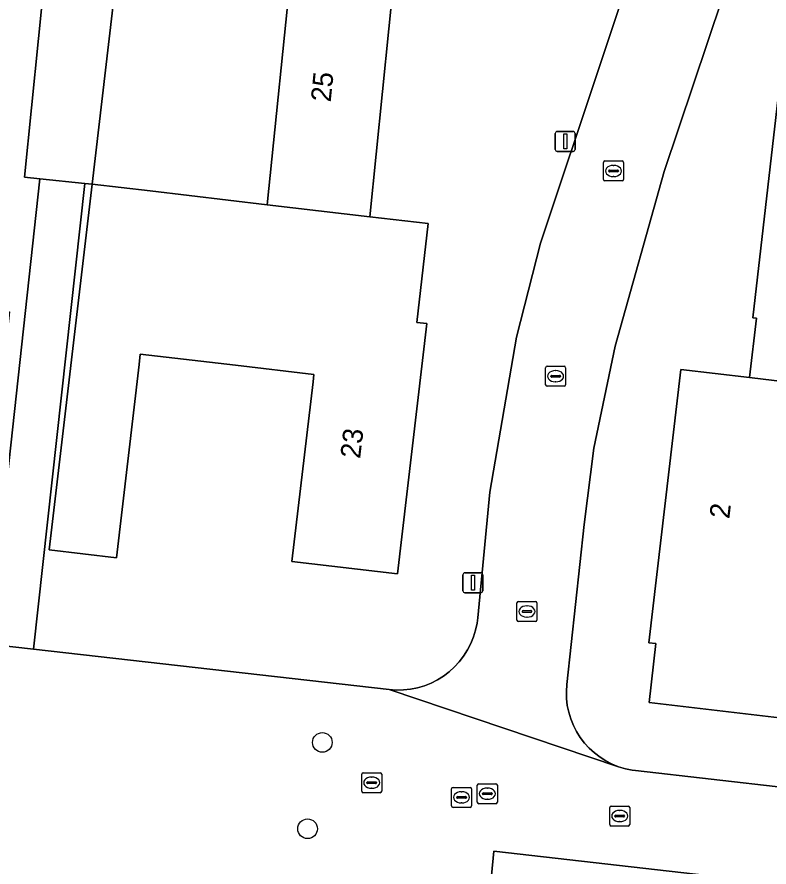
# Model space of a CAD drawing. Extents: x 162396 to 163643, y 386452 to 387406.
# Drawn here: x 162677.74 to 162715.33, y 386667.51 to 386709.97 of the extents above; entities that cross this region are included whole.
import ezdxf

# ---------------------------------------------------------------- set-up
doc = ezdxf.new("R2010")
doc.units = 0
for name, color, linetype in [('IMGEO_Boom', 7, 'Continuous'), ('IMGEO_Brandkraan', 7, 'Continuous'), ('IMGEO_Erf', 7, 'Continuous'), ('IMGEO_Kolk', 7, 'Continuous'), ('IMGEO_Lichtmast', 7, 'Continuous'), ('IMGEO_Pand', 7, 'Continuous'), ('IMGEO_Pand_nummerreeks', 7, 'Continuous'), ('IMGEO_Rijbaan_lokaal_open', 7, 'Continuous'), ('IMGEO_Rioolput', 7, 'Continuous'), ('IMGEO_Voetpad_open', 7, 'Continuous')]:
    doc.layers.add(name, color=color, linetype=linetype)

msp = doc.modelspace()

# ---------------------------------------------------------------- linework, layer by layer
at = {"layer": 'IMGEO_Boom'}
for centre in [(162693.004, 386673.732), (162692.266, 386669.419)]:
    msp.add_circle(centre, 0.489, dxfattribs=at)
at = {"layer": 'IMGEO_Brandkraan'}
for p, q in [((162700.751, 386670.745), (162700.751, 386671.597)), ((162700.826, 386671.671), (162701.678, 386671.671)), ((162701.752, 386671.597), (162701.752, 386670.745)), ((162701.01, 386671.165), (162701.01, 386671.177)), ((162701.448, 386671.128), (162701.05, 386671.128)), ((162701.053, 386671.214), (162701.451, 386671.214)), ((162701.239, 386671.451), (162701.264, 386671.451)), ((162701.494, 386671.177), (162701.494, 386671.165)), ((162701.678, 386670.671), (162700.826, 386670.671)), ((162701.262, 386670.891), (162701.237, 386670.891))]:
    msp.add_line(p, q, dxfattribs=at)
for points in [[(162700.751, 386670.745), (162700.751, 386671.597)], [(162700.826, 386671.671), (162701.678, 386671.671)], [(162701.752, 386671.597), (162701.752, 386670.745)], [(162701.678, 386670.671), (162700.826, 386670.671)]]:
    msp.add_lwpolyline(points, dxfattribs=at)
for centre, radius, start, end in [((162700.828, 386671.595), 0.0765, 91.552, 178.448), ((162700.828, 386671.595), 0.0765, 91.552, 178.448), ((162701.676, 386671.595), 0.0765, 1.552, 88.448), ((162701.676, 386671.595), 0.0765, 1.552, 88.448), ((162701.05, 386671.174), 0.0403, 85.8775, 175.7526), ((162701.047, 386671.164), 0.0366, 178.938, 274.7102), ((162701.451, 386671.171), 0.043, 264.8664, 352.4533), ((162701.455, 386671.176), 0.0386, 1.7309, 96.639), ((162700.828, 386670.747), 0.0765, 181.552, 268.448), ((162700.828, 386670.747), 0.0765, 181.552, 268.448), ((162701.676, 386670.747), 0.0765, 271.552, 358.448), ((162701.676, 386670.747), 0.0765, 271.552, 358.448)]:
    msp.add_arc(centre, radius, start, end, dxfattribs=at)
for centre, major_axis, ratio, start_param, end_param in [((162701.238, 386671.171), (-0.387, 0.002), 0.722429, 4.712389, 7.853982), ((162701.263, 386671.171), (-0.39, 0.002), 0.717154, 1.570796, 4.712389)]:
    msp.add_ellipse(centre, major_axis=major_axis, ratio=ratio, start_param=start_param, end_param=end_param, dxfattribs=at)
at = {"layer": 'IMGEO_Erf'}
for points in [[(162726.132, 386750), (162710.091, 386702.248), (162707.646, 386693.526), (162706.582, 386688.425), (162706.092, 386684.62), (162705.223, 386676.63), (162705.201, 386676.281), (162705.21, 386675.932), (162705.25, 386675.584), (162705.321, 386675.242), (162705.423, 386674.908), (162705.554, 386674.583), (162705.713, 386674.272), (162705.9, 386673.977), (162706.112, 386673.699), (162706.348, 386673.441), (162706.606, 386673.205), (162706.884, 386672.994), (162707.18, 386672.808), (162707.492, 386672.649), (162707.816, 386672.519), (162708.151, 386672.418), (162708.493, 386672.348), (162708.666, 386672.324), (162727.566, 386670.164)], [(162696.647, 386712.531), (162695.374, 386699.99), (162698.301, 386699.646), (162697.721, 386694.712), (162698.225, 386694.653), (162696.758, 386682.158), (162691.486, 386682.777), (162692.538, 386691.737), (162692.582, 386692.112), (162688.662, 386692.572), (162683.903, 386693.132), (162683.841, 386692.605), (162682.708, 386682.961), (162679.352, 386683.355), (162681.498, 386701.619), (162681.14, 386701.655), (162678.572, 386678.387), (162696.344, 386676.37), (162696.7, 386676.346), (162697.058, 386676.353), (162697.413, 386676.392), (162697.763, 386676.463), (162698.105, 386676.565), (162698.437, 386676.697), (162698.756, 386676.859), (162699.059, 386677.048), (162699.344, 386677.263), (162699.608, 386677.503), (162699.851, 386677.766), (162700.068, 386678.049), (162700.26, 386678.351), (162700.424, 386678.668), (162700.558, 386678.999), (162700.663, 386679.34), (162700.737, 386679.69), (162700.771, 386679.95), (162701.385, 386686.232), (162702.718, 386693.978), (162703.91, 386698.669), (162709.903, 386716.628)], [(162716.14, 386674.932), (162709.333, 386675.731), (162709.678, 386678.67), (162709.318, 386678.712), (162710.919, 386692.356), (162714.356, 386691.953), (162714.704, 386694.919), (162714.527, 386694.94), (162715.909, 386706.984)], [(162725.964, 386665.516), (162701.576, 386668.308), (162701.024, 386662.577), (162704.091, 386662.206), (162704.554, 386666.036), (162718.242, 386664.379)]]:
    msp.add_lwpolyline(points, dxfattribs=at)
for points in [[(162658.477, 386679.687), (162658.039, 386676.168), (162675.851, 386674.18), (162676.339, 386678.636), (162678.883, 386701.884), (162678.11, 386701.963), (162679.518, 386715.844), (162676.063, 386716.235), (162675.713, 386713.094), (162675.147, 386708.008), (162675.661, 386707.951), (162674.286, 386695.595), (162677.374, 386695.248), (162676.813, 386690.223), (162677.278, 386690.171), (162675.886, 386677.714), (162670.535, 386678.312), (162671.541, 386687.324), (162662.865, 386688.293), (162662.629, 386686.178), (162664.02, 386686.022), (162663.247, 386679.123)], [(162691.491, 386712.821), (162685.633, 386713.415), (162682.916, 386713.69), (162682.502, 386710.164), (162681.498, 386701.619), (162684.402, 386701.278), (162690.25, 386700.592)]]:
    msp.add_lwpolyline(points, close=True, dxfattribs=at)
at = {"layer": 'IMGEO_Kolk'}
for p, q in [((162707.058, 386701.851), (162707.058, 386702.703)), ((162707.133, 386702.777), (162707.985, 386702.777)), ((162707.546, 386702.557), (162707.571, 386702.557)), ((162708.059, 386702.703), (162708.059, 386701.851)), ((162707.317, 386702.271), (162707.317, 386702.283)), ((162707.755, 386702.234), (162707.357, 386702.234)), ((162707.36, 386702.32), (162707.758, 386702.32)), ((162707.801, 386702.283), (162707.801, 386702.271)), ((162707.985, 386701.777), (162707.133, 386701.777)), ((162707.569, 386701.997), (162707.544, 386701.997)), ((162704.164, 386691.598), (162704.164, 386692.45)), ((162704.239, 386692.524), (162705.091, 386692.524)), ((162704.652, 386692.304), (162704.677, 386692.304)), ((162705.165, 386692.45), (162705.165, 386691.598)), ((162704.423, 386692.018), (162704.423, 386692.03)), ((162704.861, 386691.981), (162704.463, 386691.981)), ((162704.466, 386692.067), (162704.864, 386692.067)), ((162704.907, 386692.03), (162704.907, 386692.018)), ((162705.091, 386691.524), (162704.239, 386691.524)), ((162704.675, 386691.744), (162704.65, 386691.744)), ((162702.733, 386679.847), (162702.733, 386680.699)), ((162702.808, 386680.773), (162703.66, 386680.773)), ((162703.221, 386680.553), (162703.246, 386680.553)), ((162703.734, 386680.699), (162703.734, 386679.847)), ((162702.992, 386680.267), (162702.992, 386680.279)), ((162703.43, 386680.23), (162703.032, 386680.23)), ((162703.035, 386680.316), (162703.433, 386680.316)), ((162703.244, 386679.993), (162703.219, 386679.993)), ((162703.476, 386680.279), (162703.476, 386680.267)), ((162703.66, 386679.773), (162702.808, 386679.773)), ((162694.971, 386671.294), (162694.971, 386672.146)), ((162695.046, 386672.22), (162695.898, 386672.22)), ((162695.459, 386672), (162695.484, 386672)), ((162695.972, 386672.146), (162695.972, 386671.294)), ((162695.23, 386671.714), (162695.23, 386671.726)), ((162695.668, 386671.677), (162695.27, 386671.677)), ((162695.273, 386671.763), (162695.671, 386671.763)), ((162695.714, 386671.726), (162695.714, 386671.714)), ((162695.898, 386671.22), (162695.046, 386671.22)), ((162695.482, 386671.44), (162695.457, 386671.44)), ((162707.369, 386669.629), (162707.369, 386670.481)), ((162707.444, 386670.555), (162708.296, 386670.555)), ((162707.857, 386670.335), (162707.882, 386670.335)), ((162708.37, 386670.481), (162708.37, 386669.629)), ((162707.628, 386670.049), (162707.628, 386670.061)), ((162708.066, 386670.012), (162707.668, 386670.012)), ((162707.671, 386670.098), (162708.069, 386670.098)), ((162708.112, 386670.061), (162708.112, 386670.049)), ((162708.296, 386669.555), (162707.444, 386669.555)), ((162707.88, 386669.775), (162707.855, 386669.775))]:
    msp.add_line(p, q, dxfattribs=at)
for points in [[(162707.058, 386701.851), (162707.058, 386702.703)], [(162707.133, 386702.777), (162707.985, 386702.777)], [(162708.059, 386702.703), (162708.059, 386701.851)], [(162707.985, 386701.777), (162707.133, 386701.777)], [(162704.164, 386691.598), (162704.164, 386692.45)], [(162704.239, 386692.524), (162705.091, 386692.524)], [(162705.165, 386692.45), (162705.165, 386691.598)], [(162705.091, 386691.524), (162704.239, 386691.524)], [(162702.733, 386679.847), (162702.733, 386680.699)], [(162702.808, 386680.773), (162703.66, 386680.773)], [(162703.734, 386680.699), (162703.734, 386679.847)], [(162703.66, 386679.773), (162702.808, 386679.773)], [(162694.971, 386671.294), (162694.971, 386672.146)], [(162695.046, 386672.22), (162695.898, 386672.22)], [(162695.972, 386672.146), (162695.972, 386671.294)], [(162695.898, 386671.22), (162695.046, 386671.22)], [(162707.369, 386669.629), (162707.369, 386670.481)], [(162707.444, 386670.555), (162708.296, 386670.555)], [(162708.37, 386670.481), (162708.37, 386669.629)], [(162708.296, 386669.555), (162707.444, 386669.555)]]:
    msp.add_lwpolyline(points, dxfattribs=at)
for centre, radius, start, end in [((162707.135, 386702.701), 0.0765, 91.552, 178.448), ((162707.135, 386702.701), 0.0765, 91.552, 178.448), ((162707.983, 386702.701), 0.0765, 1.552, 88.448), ((162707.983, 386702.701), 0.0765, 1.552, 88.448), ((162707.357, 386702.28), 0.0403, 85.8775, 175.7526), ((162707.354, 386702.27), 0.0366, 178.938, 274.7102), ((162707.758, 386702.277), 0.043, 264.8664, 352.4533), ((162707.762, 386702.282), 0.0386, 1.7309, 96.639), ((162707.135, 386701.853), 0.0765, 181.552, 268.448), ((162707.135, 386701.853), 0.0765, 181.552, 268.448), ((162707.983, 386701.853), 0.0765, 271.552, 358.448), ((162707.983, 386701.853), 0.0765, 271.552, 358.448), ((162704.241, 386692.448), 0.0765, 91.552, 178.448), ((162704.241, 386692.448), 0.0765, 91.552, 178.448), ((162705.089, 386692.448), 0.0765, 1.552, 88.448), ((162705.089, 386692.448), 0.0765, 1.552, 88.448), ((162704.463, 386692.027), 0.0403, 85.8775, 175.7526), ((162704.46, 386692.017), 0.0366, 178.938, 274.7102), ((162704.864, 386692.024), 0.043, 264.8664, 352.4533), ((162704.868, 386692.029), 0.0386, 1.7309, 96.639), ((162704.241, 386691.6), 0.0765, 181.552, 268.448), ((162704.241, 386691.6), 0.0765, 181.552, 268.448), ((162705.089, 386691.6), 0.0765, 271.552, 358.448), ((162705.089, 386691.6), 0.0765, 271.552, 358.448), ((162702.81, 386680.697), 0.0765, 91.552, 178.448), ((162702.81, 386680.697), 0.0765, 91.552, 178.448), ((162703.658, 386680.697), 0.0765, 1.552, 88.448), ((162703.658, 386680.697), 0.0765, 1.552, 88.448), ((162703.032, 386680.276), 0.0403, 85.8775, 175.7526), ((162703.029, 386680.266), 0.0366, 178.938, 274.7102), ((162703.433, 386680.273), 0.043, 264.8664, 352.4533), ((162703.437, 386680.278), 0.0386, 1.7309, 96.639), ((162702.81, 386679.849), 0.0765, 181.552, 268.448), ((162702.81, 386679.849), 0.0765, 181.552, 268.448), ((162703.658, 386679.849), 0.0765, 271.552, 358.448), ((162703.658, 386679.849), 0.0765, 271.552, 358.448), ((162695.048, 386672.144), 0.0765, 91.552, 178.448), ((162695.048, 386672.144), 0.0765, 91.552, 178.448), ((162695.896, 386672.144), 0.0765, 1.552, 88.448), ((162695.896, 386672.144), 0.0765, 1.552, 88.448), ((162695.27, 386671.723), 0.0403, 85.8775, 175.7526), ((162695.267, 386671.713), 0.0366, 178.938, 274.7102), ((162695.671, 386671.72), 0.043, 264.8664, 352.4533), ((162695.675, 386671.725), 0.0386, 1.7309, 96.639), ((162695.048, 386671.296), 0.0765, 181.552, 268.448), ((162695.048, 386671.296), 0.0765, 181.552, 268.448), ((162695.896, 386671.296), 0.0765, 271.552, 358.448), ((162695.896, 386671.296), 0.0765, 271.552, 358.448), ((162707.446, 386670.479), 0.0765, 91.552, 178.448), ((162707.446, 386670.479), 0.0765, 91.552, 178.448), ((162708.294, 386670.479), 0.0765, 1.552, 88.448), ((162708.294, 386670.479), 0.0765, 1.552, 88.448), ((162707.668, 386670.058), 0.0403, 85.8775, 175.7526), ((162707.665, 386670.048), 0.0366, 178.938, 274.7102), ((162708.069, 386670.055), 0.043, 264.8664, 352.4533), ((162708.073, 386670.06), 0.0386, 1.7309, 96.639), ((162707.446, 386669.631), 0.0765, 181.552, 268.448), ((162707.446, 386669.631), 0.0765, 181.552, 268.448), ((162708.294, 386669.631), 0.0765, 271.552, 358.448), ((162708.294, 386669.631), 0.0765, 271.552, 358.448)]:
    msp.add_arc(centre, radius, start, end, dxfattribs=at)
for centre, major_axis, ratio, start_param, end_param in [((162707.545, 386702.277), (-0.387, 0.002), 0.722429, 4.712389, 7.853982), ((162707.57, 386702.277), (-0.39, 0.002), 0.717154, 1.570796, 4.712389), ((162704.651, 386692.024), (-0.387, 0.002), 0.722429, 4.712389, 7.853982), ((162704.676, 386692.024), (-0.39, 0.002), 0.717154, 1.570796, 4.712389), ((162703.22, 386680.273), (-0.387, 0.002), 0.722429, 4.712389, 7.853982), ((162703.245, 386680.273), (-0.39, 0.002), 0.717154, 1.570796, 4.712389), ((162695.458, 386671.72), (-0.387, 0.002), 0.722429, 4.712389, 7.853982), ((162695.483, 386671.72), (-0.39, 0.002), 0.717154, 1.570796, 4.712389), ((162707.856, 386670.055), (-0.387, 0.002), 0.722429, 4.712389, 7.853982), ((162707.881, 386670.055), (-0.39, 0.002), 0.717154, 1.570796, 4.712389)]:
    msp.add_ellipse(centre, major_axis=major_axis, ratio=ratio, start_param=start_param, end_param=end_param, dxfattribs=at)
at = {"layer": 'IMGEO_Lichtmast'}
for p, q in [((162704.749, 386704.25), (162705.539, 386704.25)), ((162705.539, 386704.25), (162704.749, 386704.25)), ((162704.649, 386703.35), (162704.649, 386704.15)), ((162704.649, 386704.15), (162704.649, 386703.35)), ((162705.639, 386704.15), (162705.639, 386703.35)), ((162705.639, 386703.35), (162705.639, 386704.15)), ((162705.539, 386703.25), (162704.749, 386703.25)), ((162704.749, 386703.25), (162705.539, 386703.25)), ((162700.033, 386681.306), (162700.033, 386682.106)), ((162700.033, 386682.106), (162700.033, 386681.306)), ((162700.133, 386682.206), (162700.923, 386682.206)), ((162700.923, 386682.206), (162700.133, 386682.206)), ((162701.023, 386682.106), (162701.023, 386681.306)), ((162701.023, 386681.306), (162701.023, 386682.106)), ((162700.923, 386681.206), (162700.133, 386681.206)), ((162700.133, 386681.206), (162700.923, 386681.206))]:
    msp.add_line(p, q, dxfattribs=at)
for points in [[(162705.069, 386704.125), (162705.219, 386704.125), (162705.219, 386703.375), (162705.069, 386703.375), (162705.069, 386704.125)], [(162700.453, 386682.081), (162700.603, 386682.081), (162700.603, 386681.331), (162700.453, 386681.331), (162700.453, 386682.081)]]:
    msp.add_lwpolyline(points, dxfattribs=at)
for centre, start, end in [((162704.749, 386704.15), 90, 180), ((162704.749, 386704.15), 90, 180), ((162705.539, 386704.15), 0, 90), ((162705.539, 386704.15), 360, 90), ((162704.749, 386703.35), 180, 270), ((162704.749, 386703.35), 180, 270), ((162705.539, 386703.35), 270, 0), ((162705.539, 386703.35), 270, 0), ((162700.133, 386682.106), 90, 180), ((162700.133, 386682.106), 90, 180), ((162700.923, 386682.106), 0, 90), ((162700.923, 386682.106), 360, 90), ((162700.133, 386681.306), 180, 270), ((162700.133, 386681.306), 180, 270), ((162700.923, 386681.306), 270, 0), ((162700.923, 386681.306), 270, 0)]:
    msp.add_arc(centre, 0.1, start, end, dxfattribs=at)
at = {"layer": 'IMGEO_Pand'}
for points in [[(162696.927, 386717.955), (162697.229, 386720.759), (162683.534, 386722.234), (162683.241, 386719.344), (162682.88, 386715.787), (162679.547, 386716.125), (162679.518, 386715.844), (162678.11, 386701.963), (162678.883, 386701.884), (162681.14, 386701.655), (162681.498, 386701.619), (162682.502, 386710.164), (162682.916, 386713.69), (162685.633, 386713.415), (162691.491, 386712.821), (162690.25, 386700.592), (162695.374, 386699.99), (162696.647, 386712.531), (162696.379, 386712.558)], [(162733.152, 386702.403), (162733.482, 386705.016), (162726.396, 386705.815), (162719.653, 386706.562), (162715.909, 386706.984), (162714.527, 386694.94), (162714.704, 386694.919), (162714.356, 386691.953), (162721.221, 386691.125), (162721.598, 386694.342), (162721.142, 386694.395), (162721.699, 386699.151), (162732.58, 386697.874), (162732.808, 386699.677)], [(162698.301, 386699.646), (162695.374, 386699.99), (162690.25, 386700.592), (162684.402, 386701.278), (162681.498, 386701.619), (162679.352, 386683.355), (162682.708, 386682.961), (162683.841, 386692.605), (162683.903, 386693.132), (162688.662, 386692.572), (162692.582, 386692.112), (162692.538, 386691.737), (162691.486, 386682.777), (162696.758, 386682.158), (162698.225, 386694.653), (162697.721, 386694.712)], [(162714.356, 386691.953), (162710.919, 386692.356), (162709.318, 386678.712), (162709.678, 386678.67), (162709.333, 386675.731), (162716.14, 386674.932), (162716.64, 386679.199), (162716.238, 386679.246), (162716.795, 386683.992), (162727.451, 386682.742), (162728.337, 386690.29), (162721.221, 386691.125)]]:
    msp.add_lwpolyline(points, close=True, dxfattribs=at)
at = {"layer": 'IMGEO_Rijbaan_lokaal_open'}
for points in [[(162709.903, 386716.628), (162703.91, 386698.669), (162702.718, 386693.978), (162701.385, 386686.232), (162700.771, 386679.95), (162700.737, 386679.69), (162700.663, 386679.34), (162700.558, 386678.999), (162700.424, 386678.668), (162700.26, 386678.351), (162700.068, 386678.049), (162699.851, 386677.766), (162699.608, 386677.503), (162699.344, 386677.263), (162699.059, 386677.048), (162698.756, 386676.859), (162698.437, 386676.697), (162698.105, 386676.565), (162697.763, 386676.463), (162697.413, 386676.392), (162697.058, 386676.353), (162696.7, 386676.346), (162696.344, 386676.37), (162707.816, 386672.519), (162707.492, 386672.649), (162707.18, 386672.808), (162706.884, 386672.994), (162706.606, 386673.205), (162706.348, 386673.441), (162706.112, 386673.699), (162705.9, 386673.977), (162705.713, 386674.272), (162705.554, 386674.583), (162705.423, 386674.908), (162705.321, 386675.242), (162705.25, 386675.584), (162705.21, 386675.932), (162705.201, 386676.281), (162705.223, 386676.63), (162706.092, 386684.62), (162706.582, 386688.425), (162707.646, 386693.526), (162710.091, 386702.248), (162726.132, 386750)], [(162727.566, 386670.164), (162708.666, 386672.324), (162708.493, 386672.348), (162708.151, 386672.418), (162707.816, 386672.519), (162696.344, 386676.37), (162678.572, 386678.387), (162676.339, 386678.636), (162675.851, 386674.18), (162658.039, 386676.168), (162655.154, 386676.489), (162654.796, 386673.146), (162654.582, 386671.122), (162637.224, 386673.17), (162634.219, 386673.532), (162633.669, 386668.517), (162633.436, 386666.294), (162615.958, 386668.261), (162616.786, 386675.351), (162617, 386677.306), (162613.339, 386677.648)], [(162701.024, 386662.577), (162701.576, 386668.308), (162725.964, 386665.516)]]:
    msp.add_lwpolyline(points, dxfattribs=at)
at = {"layer": 'IMGEO_Rioolput'}
for p, q in [((162699.536, 386671.488), (162700.388, 386671.488)), ((162699.461, 386670.562), (162699.461, 386671.414)), ((162699.949, 386671.268), (162699.974, 386671.268)), ((162700.462, 386671.414), (162700.462, 386670.562)), ((162699.72, 386670.982), (162699.72, 386670.994)), ((162700.158, 386670.945), (162699.76, 386670.945)), ((162699.763, 386671.031), (162700.161, 386671.031)), ((162699.972, 386670.708), (162699.947, 386670.708)), ((162700.204, 386670.994), (162700.204, 386670.982)), ((162700.388, 386670.488), (162699.536, 386670.488))]:
    msp.add_line(p, q, dxfattribs=at)
for points in [[(162699.536, 386671.488), (162700.388, 386671.488)], [(162699.461, 386670.562), (162699.461, 386671.414)], [(162700.462, 386671.414), (162700.462, 386670.562)], [(162700.388, 386670.488), (162699.536, 386670.488)]]:
    msp.add_lwpolyline(points, dxfattribs=at)
for centre, radius, start, end in [((162699.538, 386671.412), 0.0765, 91.552, 178.448), ((162699.538, 386671.412), 0.0765, 91.552, 178.448), ((162700.386, 386671.412), 0.0765, 1.552, 88.448), ((162700.386, 386671.412), 0.0765, 1.552, 88.448), ((162699.76, 386670.991), 0.0403, 85.8775, 175.7526), ((162699.757, 386670.981), 0.0366, 178.938, 274.7102), ((162700.161, 386670.988), 0.043, 264.8664, 352.4533), ((162700.165, 386670.993), 0.0386, 1.7309, 96.639), ((162699.538, 386670.564), 0.0765, 181.552, 268.448), ((162699.538, 386670.564), 0.0765, 181.552, 268.448), ((162700.386, 386670.564), 0.0765, 271.552, 358.448), ((162700.386, 386670.564), 0.0765, 271.552, 358.448)]:
    msp.add_arc(centre, radius, start, end, dxfattribs=at)
for centre, major_axis, ratio, start_param, end_param in [((162699.948, 386670.988), (-0.387, 0.002), 0.722429, 4.712389, 7.853982), ((162699.973, 386670.988), (-0.39, 0.002), 0.717154, 1.570796, 4.712389)]:
    msp.add_ellipse(centre, major_axis=major_axis, ratio=ratio, start_param=start_param, end_param=end_param, dxfattribs=at)
at = {"layer": 'IMGEO_Voetpad_open'}
msp.add_lwpolyline([(162678.572, 386678.387), (162681.14, 386701.655), (162678.883, 386701.884), (162676.339, 386678.636)], close=True, dxfattribs=at)

# ---------------------------------------------------------------- texts
at = {"layer": 'IMGEO_Pand_nummerreeks'}
for s, rotation, p in [('25', 84.2019, (162693.419, 386705.692)), ('23', 83.3023, (162694.891, 386687.879)), ('2', 83.3075, (162713.344, 386684.876))]:
    msp.add_text(s, height=1, rotation=rotation, dxfattribs=at).set_placement(p)

doc.saveas('drawing.dxf')
